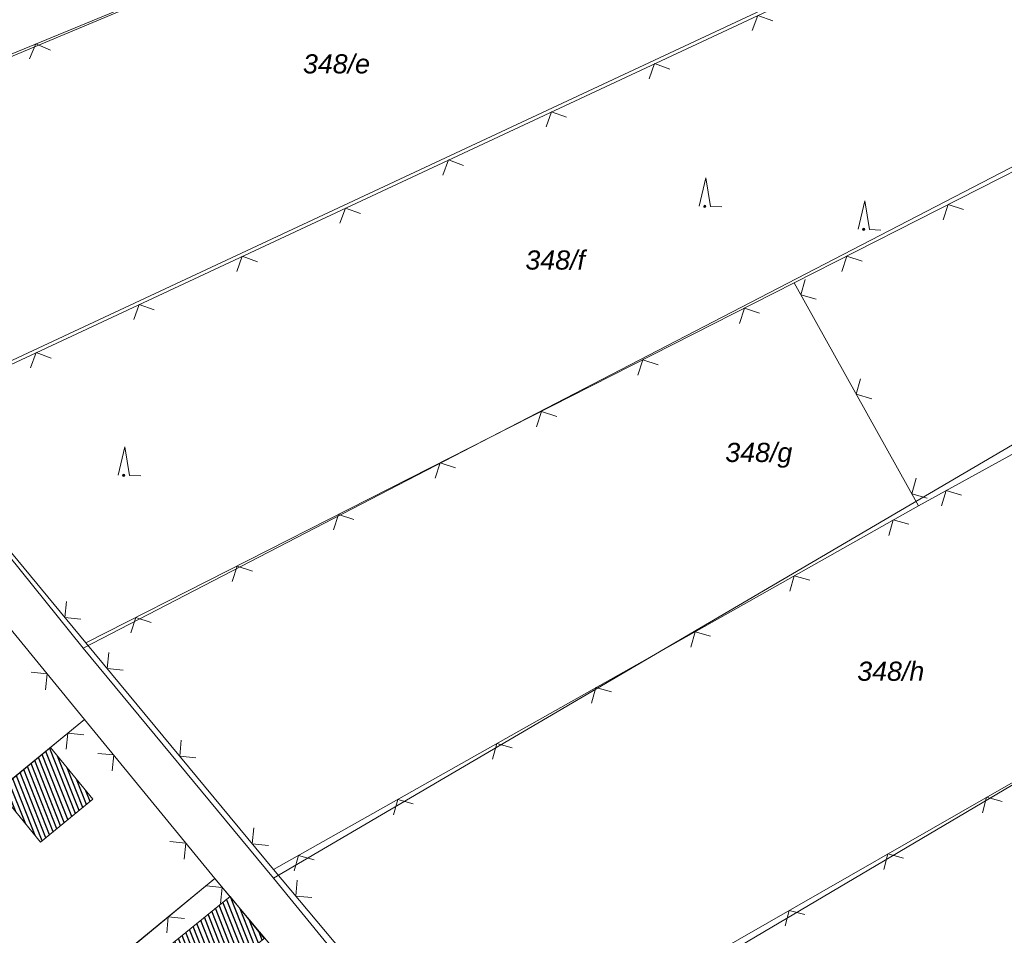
# Model space of a CAD drawing. Header units: metres. Extents: x 345144 to 348639, y 5629211 to 5635235.
# Tile 849 of 1056: x 347521 to 347564, y 5630740 to 5630780. Entities that reach past the tile are written whole.
import ezdxf
from ezdxf.enums import TextEntityAlignment as Align

# ---------------------------------------------------------------- set-up
doc = ezdxf.new("R2010")
doc.units = ezdxf.units.M
doc.header["$MEASUREMENT"] = 0
for name, color, linetype in [('081-083 Topographie', 7, 'Continuous'), ('AX Flurstück', 7, 'Continuous'), ('AX Gebäude', 7, 'Continuous'), ('Definitionslinie', 7, 'Continuous'), ('Präsentationsobjekt -Text (punktförmig)', 7, 'Continuous')]:
    doc.layers.add(name, color=color, linetype=linetype)
doc.styles.add('ARIALIT', font='ariali.ttf', dxfattribs={"height": 1})
pattern_1 = [(111.5294117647, (0, 0), (-0.186045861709, -0.07339575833), [])]

# ---------------------------------------------------------------- blocks, each defined once
blk = doc.blocks.new('alk_7200_nrwx2')
at = {"true_color": 0x2e2e2e}
h = blk.add_hatch(color=250, dxfattribs=at)
edge = h.paths.add_edge_path(flags=0)
edge.add_arc((-0.020544, -0.388118), 0.055525, 180, 360, ccw=False)
edge.add_arc((-0.020544, -0.388118), 0.055525, 0, 180, ccw=False)
at = {"color": 250, "lineweight": 5, "true_color": 0x2e2e2e, "flags": 128}
blk.add_lwpolyline([(-0.298168, -0.388118), (-0.020544, 1), (0.257079, -0.388118), (0.812326, -0.388118)], dxfattribs=at)
blk.add_lwpolyline([(-0.298168, -0.388118), (-0.020544, 1), (0.257079, -0.388118), (0.812326, -0.388118)], dxfattribs=at)
at = {"color": 250, "lineweight": 5, "true_color": 0x2e2e2e}
for start, end in [(0, 180), (180, 0)]:
    blk.add_arc((-0.020544, -0.388118), 0.055525, start, end, dxfattribs=at)

msp = doc.modelspace()

# ---------------------------------------------------------------- hatches: boundary and pattern name
at = {"layer": 'AX Gebäude', "true_color": 0x4f4f4f}
h = msp.add_hatch(dxfattribs=at)
h.set_pattern_fill('_USER', color=251, scale=0.2, angle=111.5294118, style=0, pattern_type=0)
h.set_pattern_definition(pattern_1)
h.paths.add_polyline_path([(347520.221, 5630746.438), (347522.524, 5630748.322), (347524.379, 5630746.055), (347522.076, 5630744.171)], flags=0)
h = msp.add_hatch(dxfattribs=at)
h.set_pattern_fill('_USER', color=251, scale=0.2, angle=111.5294118, style=0, pattern_type=0)
h.set_pattern_definition(pattern_1)
h.paths.add_polyline_path([(347527.757, 5630739.634), (347530.411, 5630741.786), (347531.913, 5630739.934), (347529.258, 5630737.781)], flags=0)

# ---------------------------------------------------------------- linework, layer by layer
at = {"layer": '081-083 Topographie', "color": 7, "linetype": 'Continuous', "lineweight": 5, "flags": 128}
for points in [[(347507.227, 5630773.203), (347555.008, 5630792.886), (347555.008, 5630792.886), (347574.527, 5630809.078)], [(347515.85, 5630762.854), (347559.626, 5630783.309), (347559.626, 5630783.309), (347560.981, 5630783.922)], [(347555.192, 5630768.737), (347568.742, 5630775.625)], [(347524.075, 5630752.92), (347555.192, 5630768.737)], [(347555.192, 5630768.737), (347560.651, 5630758.951)], [(347560.651, 5630758.951), (347571.852, 5630765.09), (347571.852, 5630765.09), (347575.088, 5630767.251)], [(347515.85, 5630762.854), (347524.075, 5630752.92)], [(347532.317, 5630742.965), (347560.651, 5630758.951)], [(347520.728, 5630753.576), (347524.018, 5630749.56)], [(347524.075, 5630752.92), (347532.317, 5630742.965)], [(347522.539, 5630748.35), (347524.018, 5630749.56)], [(347524.018, 5630749.56), (347529.738, 5630742.573)], [(347540.701, 5630732.98), (347564.916, 5630746.871)], [(347510.223, 5630726.473), (347529.738, 5630742.573)], [(347529.738, 5630742.573), (347530.379, 5630741.79)], [(347532.317, 5630742.965), (347540.701, 5630732.98)]]:
    msp.add_lwpolyline(points, dxfattribs=at)
at = {"layer": 'AX Flurstück', "color": 8, "linetype": 'Continuous', "lineweight": 13, "true_color": 0x808080, "flags": 128}
for points in [[(347498.991, 5630783.28), (347546.689, 5630801.122), (347567.123, 5630817.994), (347574.178, 5630809.52), (347554.041, 5630792.594), (347507.241, 5630773.014), (347498.991, 5630783.28)], [(347454.56, 5630810.36), (347471.876, 5630816.141), (347473.613, 5630814.304), (347482.063, 5630803.54), (347490.678, 5630793.624), (347498.991, 5630783.28), (347507.241, 5630773.014), (347515.699, 5630762.947), (347523.954, 5630752.692), (347532.309, 5630742.592), (347540.637, 5630732.418), (347548.955, 5630722.314), (347554.922, 5630714.965), (347557.71, 5630712.21), (347566.128, 5630702.301), (347574.56, 5630692.794), (347575.727, 5630691.479), (347578.866, 5630687.939), (347582.942, 5630683.953), (347591.454, 5630675.631), (347599.515, 5630668.095), (347607.834, 5630660.199)], [(347507.241, 5630773.014), (347554.041, 5630792.594), (347574.178, 5630809.52), (347581.221, 5630801.062), (347561.131, 5630784.18), (347515.699, 5630762.947), (347507.241, 5630773.014)], [(347515.699, 5630762.947), (347561.131, 5630784.18), (347581.221, 5630801.062), (347584.429, 5630797.208), (347588.278, 5630792.699), (347568.341, 5630775.68), (347523.954, 5630752.692), (347515.699, 5630762.947)], [(347523.954, 5630752.692), (347568.341, 5630775.68), (347588.278, 5630792.699), (347595.499, 5630784.186), (347575.122, 5630767.679), (347532.309, 5630742.592), (347523.954, 5630752.692)], [(347566.797, 5630698.6), (347560.846, 5630705.312), (347558.155, 5630708.287), (347556.825, 5630709.782), (347553.392, 5630713.671), (347547.69, 5630720.65), (347542, 5630727.599), (347538.719, 5630731.611), (347535.55, 5630735.633), (347529.738, 5630742.573), (347524.018, 5630749.56), (347520.728, 5630753.576), (347517.231, 5630757.891), (347511.719, 5630764.569), (347506.246, 5630771.256), (347502.719, 5630775.562), (347499.239, 5630779.806), (347493.71, 5630786.565)], [(347532.309, 5630742.592), (347575.122, 5630767.679), (347595.499, 5630784.186), (347602.564, 5630775.856), (347575.99, 5630753.306), (347540.637, 5630732.418), (347532.309, 5630742.592)], [(347540.637, 5630732.418), (347575.99, 5630753.306), (347602.564, 5630775.856), (347608.712, 5630768.609), (347575.51, 5630737.881), (347548.955, 5630722.314), (347540.637, 5630732.418)], [(347507.178, 5630729.891), (347494.404, 5630719.402), (347488.195, 5630726.929), (347520.728, 5630753.576), (347524.018, 5630749.56), (347504.289, 5630733.41), (347507.178, 5630729.891)], [(347529.738, 5630742.573), (347497.264, 5630715.914), (347494.404, 5630719.402), (347507.178, 5630729.891), (347504.289, 5630733.41), (347524.018, 5630749.56), (347529.738, 5630742.573)], [(347535.55, 5630735.633), (347515.698, 5630719.484), (347512.879, 5630722.925), (347500.084, 5630712.427), (347497.264, 5630715.914), (347529.738, 5630742.573), (347535.55, 5630735.633)]]:
    msp.add_lwpolyline(points, dxfattribs=at)
at = {"layer": 'AX Gebäude', "color": 7, "linetype": 'Continuous', "lineweight": 5, "flags": 128}
for points in [[(347520.221, 5630746.438), (347522.524, 5630748.322), (347524.379, 5630746.055), (347522.076, 5630744.171), (347520.221, 5630746.438)], [(347527.757, 5630739.634), (347530.411, 5630741.786), (347531.913, 5630739.934), (347529.258, 5630737.781), (347527.757, 5630739.634)]]:
    msp.add_lwpolyline(points, dxfattribs=at)
at = {"layer": 'Definitionslinie', "color": 7, "linetype": 'Continuous', "lineweight": 5, "flags": 128}
for points in [[(347507.227, 5630773.203), (347555.008, 5630792.886)], [(347515.85, 5630762.854), (347559.626, 5630783.309)], [(347554.257, 5630780.248), (347553.593, 5630780.49), (347553.351, 5630779.825)], [(347554.257, 5630780.248), (347553.593, 5630780.49), (347553.351, 5630779.825)], [(347522.524, 5630778.964), (347521.871, 5630779.236), (347521.599, 5630778.583)], [(347522.524, 5630778.964), (347521.871, 5630779.236), (347521.599, 5630778.583)], [(347549.727, 5630778.132), (347549.063, 5630778.373), (347548.821, 5630777.708)], [(347549.727, 5630778.132), (347549.063, 5630778.373), (347548.821, 5630777.708)], [(347545.197, 5630776.015), (347544.533, 5630776.256), (347544.291, 5630775.592)], [(347545.197, 5630776.015), (347544.533, 5630776.256), (347544.291, 5630775.592)], [(347555.192, 5630768.737), (347568.742, 5630775.625)], [(347540.668, 5630773.898), (347540.003, 5630774.14), (347539.762, 5630773.475)], [(347540.668, 5630773.898), (347540.003, 5630774.14), (347539.762, 5630773.475)], [(347536.138, 5630771.782), (347535.473, 5630772.023), (347535.232, 5630771.359)], [(347536.138, 5630771.782), (347535.473, 5630772.023), (347535.232, 5630771.359)], [(347562.639, 5630771.962), (347561.967, 5630772.181), (347561.748, 5630771.509)], [(347562.639, 5630771.962), (347561.967, 5630772.181), (347561.748, 5630771.509)], [(347531.608, 5630769.665), (347530.943, 5630769.907), (347530.702, 5630769.242)], [(347531.608, 5630769.665), (347530.943, 5630769.907), (347530.702, 5630769.242)], [(347558.182, 5630769.696), (347557.51, 5630769.915), (347557.291, 5630769.243)], [(347558.182, 5630769.696), (347557.51, 5630769.915), (347557.291, 5630769.243)], [(347524.075, 5630752.92), (347555.192, 5630768.737)], [(347555.192, 5630768.737), (347560.651, 5630758.951)], [(347555.679, 5630768.891), (347555.486, 5630768.211), (347556.166, 5630768.018)], [(347555.679, 5630768.891), (347555.486, 5630768.211), (347556.166, 5630768.018)], [(347527.078, 5630767.549), (347526.413, 5630767.79), (347526.172, 5630767.125)], [(347527.078, 5630767.549), (347526.413, 5630767.79), (347526.172, 5630767.125)], [(347553.677, 5630767.406), (347553.005, 5630767.625), (347552.786, 5630766.953)], [(347553.677, 5630767.406), (347553.005, 5630767.625), (347552.786, 5630766.953)], [(347522.548, 5630765.432), (347521.883, 5630765.673), (347521.642, 5630765.009)], [(347522.548, 5630765.432), (347521.883, 5630765.673), (347521.642, 5630765.009)], [(347549.22, 5630765.141), (347548.548, 5630765.36), (347548.329, 5630764.688)], [(347549.22, 5630765.141), (347548.548, 5630765.36), (347548.329, 5630764.688)], [(347560.651, 5630758.951), (347571.852, 5630765.09)], [(347558.115, 5630764.524), (347557.922, 5630763.844), (347558.602, 5630763.651)], [(347558.115, 5630764.524), (347557.922, 5630763.844), (347558.602, 5630763.651)], [(347544.763, 5630762.875), (347544.091, 5630763.094), (347543.872, 5630762.422)], [(347544.763, 5630762.875), (347544.091, 5630763.094), (347543.872, 5630762.422)], [(347515.85, 5630762.854), (347524.075, 5630752.92)], [(347540.306, 5630760.609), (347539.634, 5630760.829), (347539.414, 5630760.156)], [(347540.306, 5630760.609), (347539.634, 5630760.829), (347539.414, 5630760.156)], [(347560.55, 5630760.158), (347560.357, 5630759.477), (347561.038, 5630759.284)], [(347560.55, 5630760.158), (347560.357, 5630759.477), (347561.038, 5630759.284)], [(347562.546, 5630759.419), (347561.867, 5630759.617), (347561.669, 5630758.939)], [(347562.546, 5630759.419), (347561.867, 5630759.617), (347561.669, 5630758.939)], [(347532.317, 5630742.965), (347560.651, 5630758.951)], [(347535.849, 5630758.344), (347535.176, 5630758.563), (347534.957, 5630757.891)], [(347535.849, 5630758.344), (347535.176, 5630758.563), (347534.957, 5630757.891)], [(347560.229, 5630758.139), (347559.548, 5630758.329), (347559.358, 5630757.648)], [(347560.229, 5630758.139), (347559.548, 5630758.329), (347559.358, 5630757.648)], [(347531.391, 5630756.078), (347530.719, 5630756.297), (347530.5, 5630755.625)], [(347531.391, 5630756.078), (347530.719, 5630756.297), (347530.5, 5630755.625)], [(347555.875, 5630755.682), (347555.193, 5630755.872), (347555.004, 5630755.191)], [(347555.875, 5630755.682), (347555.193, 5630755.872), (347555.004, 5630755.191)], [(347523.217, 5630754.74), (347523.151, 5630754.036), (347523.855, 5630753.97)], [(347523.217, 5630754.74), (347523.151, 5630754.036), (347523.855, 5630753.97)], [(347526.934, 5630753.812), (347526.262, 5630754.032), (347526.043, 5630753.359)], [(347526.934, 5630753.812), (347526.262, 5630754.032), (347526.043, 5630753.359)], [(347520.728, 5630753.576), (347524.018, 5630749.56)], [(347551.52, 5630753.225), (347550.839, 5630753.415), (347550.649, 5630752.734)], [(347551.52, 5630753.225), (347550.839, 5630753.415), (347550.649, 5630752.734)], [(347524.075, 5630752.92), (347532.317, 5630742.965)], [(347525.074, 5630752.498), (347525.007, 5630751.794), (347525.711, 5630751.728)], [(347525.074, 5630752.498), (347525.007, 5630751.794), (347525.711, 5630751.728)], [(347522.303, 5630750.864), (347522.373, 5630751.568), (347521.669, 5630751.638)], [(347522.303, 5630750.864), (347522.373, 5630751.568), (347521.669, 5630751.638)], [(347547.165, 5630750.768), (347546.484, 5630750.958), (347546.294, 5630750.277)], [(347547.165, 5630750.768), (347546.484, 5630750.958), (347546.294, 5630750.277)], [(347522.539, 5630748.35), (347524.018, 5630749.56)], [(347524.018, 5630749.56), (347529.738, 5630742.573)], [(347523.982, 5630748.885), (347523.279, 5630748.955), (347523.208, 5630748.251)], [(347523.982, 5630748.885), (347523.279, 5630748.955), (347523.208, 5630748.251)], [(347528.262, 5630748.646), (347528.196, 5630747.943), (347528.9, 5630747.876)], [(347528.262, 5630748.646), (347528.196, 5630747.943), (347528.9, 5630747.876)], [(347542.81, 5630748.311), (347542.129, 5630748.501), (347541.939, 5630747.82)], [(347542.81, 5630748.311), (347542.129, 5630748.501), (347541.939, 5630747.82)], [(347525.224, 5630747.297), (347525.294, 5630748.001), (347524.591, 5630748.071)], [(347525.224, 5630747.297), (347525.294, 5630748.001), (347524.591, 5630748.071)], [(347540.701, 5630732.98), (347564.916, 5630746.871)], [(347538.456, 5630745.854), (347537.775, 5630746.044), (347537.585, 5630745.363)], [(347538.456, 5630745.854), (347537.775, 5630746.044), (347537.585, 5630745.363)], [(347564.334, 5630745.96), (347563.651, 5630746.145), (347563.466, 5630745.463)], [(347564.334, 5630745.96), (347563.651, 5630746.145), (347563.466, 5630745.463)], [(347531.451, 5630744.795), (347531.385, 5630744.091), (347532.089, 5630744.025)], [(347531.451, 5630744.795), (347531.385, 5630744.091), (347532.089, 5630744.025)], [(347528.392, 5630743.428), (347528.462, 5630744.132), (347527.758, 5630744.202)], [(347528.392, 5630743.428), (347528.462, 5630744.132), (347527.758, 5630744.202)], [(347534.101, 5630743.397), (347533.42, 5630743.587), (347533.23, 5630742.906)], [(347534.101, 5630743.397), (347533.42, 5630743.587), (347533.23, 5630742.906)], [(347559.997, 5630743.473), (347559.314, 5630743.657), (347559.129, 5630742.975)], [(347559.997, 5630743.473), (347559.314, 5630743.657), (347559.129, 5630742.975)], [(347510.223, 5630726.473), (347529.738, 5630742.573)], [(347529.738, 5630742.573), (347530.379, 5630741.79)], [(347532.317, 5630742.965), (347540.701, 5630732.98)], [(347529.988, 5630741.478), (347530.059, 5630742.182), (347529.355, 5630742.252)], [(347529.988, 5630741.478), (347530.059, 5630742.182), (347529.355, 5630742.252)], [(347533.355, 5630742.506), (347533.294, 5630741.802), (347533.998, 5630741.74)], [(347533.355, 5630742.506), (347533.294, 5630741.802), (347533.998, 5630741.74)], [(347528.398, 5630740.819), (347527.694, 5630740.887), (347527.627, 5630740.183)], [(347528.398, 5630740.819), (347527.694, 5630740.887), (347527.627, 5630740.183)], [(347555.66, 5630740.985), (347554.977, 5630741.169), (347554.792, 5630740.487)], [(347555.66, 5630740.985), (347554.977, 5630741.169), (347554.792, 5630740.487)]]:
    msp.add_lwpolyline(points, dxfattribs=at)

# ---------------------------------------------------------------- block references
at = {"layer": '081-083 Topographie', "xscale": 0.9005, "yscale": 0.9005}
for p, rotation in [((347551.3, 5630772.454), -2.326036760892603), ((347558.283, 5630771.435), -2.325463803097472), ((347525.767, 5630760.635), -2.325463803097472)]:
    msp.add_blockref('alk_7200_nrwx2', p, dxfattribs=dict(at, rotation=rotation))

# ---------------------------------------------------------------- texts
at = {"layer": 'Präsentationsobjekt -Text (punktförmig)', "color": 8, "true_color": 0x808080, "style": 'ARIALIT'}
for s, p in [('348/e', (347535.083, 5630778.361)), ('348/f', (347544.693, 5630769.743)), ('348/g', (347553.64, 5630761.291)), ('348/h', (347559.439, 5630751.679))]:
    msp.add_text(s, height=0.8421, dxfattribs=at).set_placement(p, align=Align.MIDDLE_CENTER)

doc.saveas('drawing.dxf')
